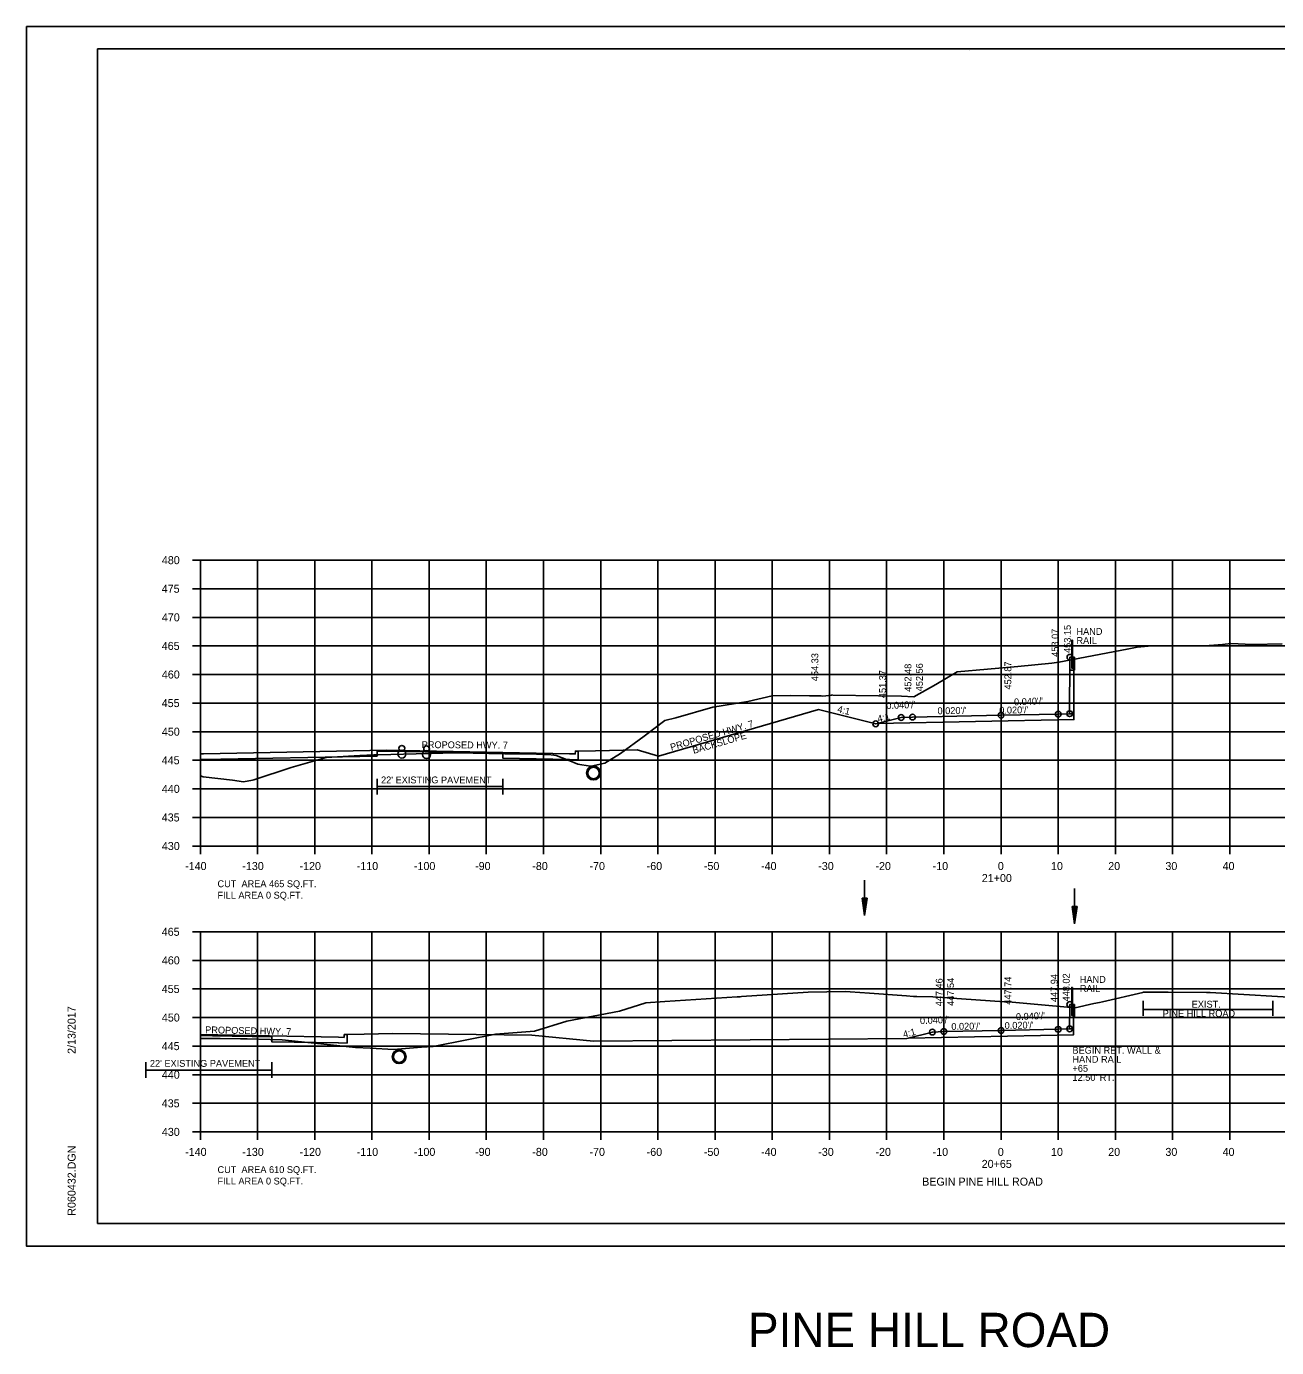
# Model space of a CAD drawing. Extents: x 1538688 to 1540766, y 656250 to 671912.
# Drawn here: x 1539203.7 to 1539422.3, y 656320.2 to 656551.2 of the extents above; entities that cross this region are included whole.
import ezdxf

# ---------------------------------------------------------------- set-up
doc = ezdxf.new("R2010")
doc.units = 0
for name, color, linetype in [('15', 7, 'Continuous'), ('16', 7, 'Continuous'), ('18', 7, 'Continuous'), ('20', 7, 'Continuous'), ('22', 7, 'Continuous'), ('26', 7, 'Continuous'), ('39', 7, 'Continuous'), ('41', 7, 'Continuous'), ('42', 7, 'Continuous'), ('7', 7, 'Continuous'), ('Borings', 7, 'Continuous'), ('Horizontal Alignment', 7, 'Continuous'), ('RipRap', 7, 'Continuous'), ('Wall Heights', 7, 'Continuous')]:
    doc.layers.add(name, color=color, linetype=linetype)

msp = doc.modelspace()

# ---------------------------------------------------------------- linework, layer by layer
at = {"layer": '15'}
for p, q in [((1539349.83, 656398.75), (1539350.28, 656395.75)), ((1539350.73, 656398.75), (1539349.83, 656398.75)), ((1539349.9, 656398.75), (1539350.28, 656396.25)), ((1539349.98, 656398.75), (1539350.28, 656396.76)), ((1539350.05, 656398.75), (1539350.28, 656397.26)), ((1539350.13, 656398.75), (1539350.28, 656397.77)), ((1539350.21, 656398.75), (1539350.28, 656398.27)), ((1539350.73, 656398.75), (1539350.28, 656395.75)), ((1539350.42, 656398.75), (1539350.28, 656397.77)), ((1539350.57, 656398.75), (1539350.28, 656396.76)), ((1539350.65, 656398.75), (1539350.28, 656396.25)), ((1539350.5, 656398.75), (1539350.28, 656397.26)), ((1539350.35, 656398.75), (1539350.28, 656398.27)), ((1539386.55, 656397.29), (1539387, 656394.29)), ((1539387.45, 656397.29), (1539386.55, 656397.29)), ((1539386.62, 656397.29), (1539387, 656394.8)), ((1539386.7, 656397.29), (1539387, 656395.31)), ((1539386.77, 656397.29), (1539387, 656395.81)), ((1539386.85, 656397.29), (1539387, 656396.32)), ((1539386.92, 656397.29), (1539387, 656396.82)), ((1539387.45, 656397.29), (1539387, 656394.29)), ((1539387.14, 656397.29), (1539387, 656396.32)), ((1539387.29, 656397.29), (1539387, 656395.31)), ((1539387.37, 656397.29), (1539387, 656394.8)), ((1539387.22, 656397.29), (1539387, 656395.81)), ((1539387.07, 656397.29), (1539387, 656396.82))]:
    msp.add_line(p, q, dxfattribs=at)
at = {"layer": '16'}
for p, q in [((1539399, 656380.78), (1539399, 656378.18)), ((1539421.68, 656380.78), (1539421.68, 656378.18)), ((1539421.68, 656379.29), (1539399, 656379.29))]:
    msp.add_line(p, q, dxfattribs=at)
for points in [[(1539352.48, 656429.31), (1539386.86, 656430), (1539386.86, 656431.03)], [(1539357.95, 656374.3), (1539386.83, 656374.88), (1539386.83, 656375.9)]]:
    msp.add_lwpolyline(points, dxfattribs=at)
at = {"layer": '18'}
for points in [[(1539234.13, 656420.13), (1539234.64, 656420), (1539239.75, 656419.38), (1539241.66, 656419.13), (1539243.26, 656419.42), (1539243.5, 656419.47), (1539250.01, 656421.6), (1539256.1, 656423.35), (1539262, 656423.69), (1539264.44, 656423.83), (1539265.08, 656423.85), (1539265.2, 656423.85), (1539274.09, 656424.06), (1539279.02, 656424.16), (1539287.38, 656424.03), (1539292.91, 656423.94), (1539294.12, 656423.9), (1539294.96, 656423.88), (1539295.95, 656423.77), (1539296.35, 656423.73), (1539298.45, 656422.91), (1539300.14, 656422.22), (1539302.31, 656421.84), (1539302.33, 656421.83), (1539302.35, 656421.84), (1539302.47, 656421.86), (1539304.83, 656422.36), (1539307.6, 656424.04), (1539311.76, 656427.12), (1539315.35, 656429.82), (1539317.28, 656430.3), (1539323.76, 656432.17), (1539329.83, 656433.18), (1539334.13, 656434.16), (1539337.31, 656434.23), (1539340.62, 656434.17), (1539342.68, 656434.14), (1539342.97, 656434.12), (1539344.46, 656434.28), (1539344.65, 656434.3), (1539344.73, 656434.29), (1539352.73, 656434.16), (1539356.7, 656434.07), (1539358.9, 656434), (1539362.72, 656436.11), (1539366.47, 656438.35), (1539377.05, 656439.27), (1539382.99, 656439.86), (1539384.24, 656440.02), (1539396.16, 656442.32), (1539397.95, 656442.66), (1539399.84, 656442.85), (1539403.01, 656442.88), (1539409.77, 656442.87), (1539412.86, 656443.14), (1539414.32, 656443.28), (1539418.09, 656443.12), (1539423.26, 656443.27)], [(1539234.13, 656374.23), (1539236.07, 656374.21), (1539237.62, 656374.19), (1539241.14, 656374.15), (1539241.93, 656374.14), (1539242.29, 656374.14), (1539246.33, 656374.03), (1539248.44, 656373.97), (1539254.62, 656373.33), (1539257.98, 656372.99), (1539261.23, 656372.63), (1539263.88, 656372.5), (1539267.93, 656372.28), (1539268.58, 656372.34), (1539272.79, 656372.68), (1539274.81, 656372.84), (1539275.15, 656372.87), (1539285.75, 656374.97), (1539292.53, 656375.51), (1539298.2, 656377.23), (1539307.42, 656378.99), (1539312.03, 656380.48), (1539315.35, 656380.69), (1539328.02, 656381.53), (1539328.5, 656381.53), (1539328.77, 656381.55), (1539340.43, 656382.31), (1539346.91, 656382.43), (1539347.74, 656382.37), (1539351.14, 656382.13), (1539357.61, 656381.67), (1539358.81, 656381.59), (1539359.42, 656381.57), (1539362.22, 656381.52), (1539374.71, 656380.65), (1539376.08, 656380.55), (1539382.48, 656379.99), (1539387.09, 656379.57), (1539390.37, 656380.33), (1539391.35, 656380.52), (1539391.86, 656380.6), (1539398.91, 656382.27), (1539399, 656382.29), (1539401.11, 656382.31), (1539403.37, 656382.32), (1539410.05, 656382.28), (1539410.68, 656382.25), (1539428.33, 656381.21)]]:
    msp.add_lwpolyline(points, dxfattribs=at)
for centre in [(1539302.87, 656420.65), (1539268.89, 656371.03)]:
    msp.add_circle(centre, 1.21, dxfattribs=at)
at = {"layer": '20'}
for points in [[(1539342.21, 656431.75), (1539352.21, 656429.25), (1539356.66, 656430.36), (1539358.66, 656430.44), (1539374.13, 656430.75), (1539384.13, 656430.95), (1539386.13, 656431.03), (1539386.17, 656440.39), (1539386.18, 656440.89), (1539386.85, 656440.89), (1539386.86, 656431.03), (1539386.13, 656431.03)], [(1539310.51, 656424.69), (1539314.22, 656423.58), (1539342.21, 656431.75)], [(1539234.13, 656423.99), (1539234.69, 656424), (1539266.69, 656424.64), (1539298.69, 656424), (1539299.69, 656423.98), (1539299.7, 656424.48), (1539300.2, 656424.48), (1539303.2, 656424.54), (1539310.51, 656424.69)], [(1539362.12, 656375.34), (1539362.12, 656375.34), (1539364.12, 656375.42), (1539374.13, 656375.62), (1539384.13, 656375.82), (1539386.13, 656375.9), (1539386.15, 656379.66), (1539386.16, 656380.16), (1539386.82, 656380.16), (1539386.83, 656375.9), (1539386.13, 656375.9)], [(1539234.13, 656374.91), (1539258.27, 656374.43), (1539259.27, 656374.41), (1539259.28, 656374.91), (1539259.78, 656374.91), (1539262.78, 656374.97), (1539267.78, 656375.07)], [(1539267.78, 656375.07), (1539292.08, 656374.79), (1539302.85, 656373.75), (1539357.68, 656374.23)], [(1539357.68, 656374.23), (1539362.12, 656375.34)]]:
    msp.add_lwpolyline(points, dxfattribs=at)
at = {"layer": '22'}
for p, q in [((1539234.13, 656457.88), (1539514.13, 656457.88)), ((1539234.13, 656407.88), (1539234.13, 656457.88)), ((1539244.13, 656407.88), (1539244.13, 656457.88)), ((1539254.13, 656407.88), (1539254.13, 656457.88)), ((1539264.13, 656407.88), (1539264.13, 656457.88)), ((1539274.13, 656407.88), (1539274.13, 656457.88)), ((1539284.13, 656407.88), (1539284.13, 656457.88)), ((1539294.13, 656407.88), (1539294.13, 656457.88)), ((1539304.13, 656407.88), (1539304.13, 656457.88)), ((1539314.13, 656407.88), (1539314.13, 656457.88)), ((1539324.13, 656407.88), (1539324.13, 656457.88)), ((1539334.13, 656407.88), (1539334.13, 656457.88)), ((1539344.13, 656407.88), (1539344.13, 656457.88)), ((1539354.13, 656407.88), (1539354.13, 656457.88)), ((1539364.13, 656407.88), (1539364.13, 656457.88)), ((1539374.13, 656407.88), (1539374.13, 656457.88)), ((1539384.13, 656407.88), (1539384.13, 656457.88)), ((1539394.13, 656407.88), (1539394.13, 656457.88)), ((1539404.13, 656407.88), (1539404.13, 656457.88)), ((1539414.13, 656407.88), (1539414.13, 656457.88)), ((1539234.13, 656452.88), (1539514.13, 656452.88)), ((1539234.13, 656447.88), (1539514.13, 656447.88)), ((1539234.13, 656442.88), (1539514.13, 656442.88)), ((1539234.13, 656437.88), (1539514.13, 656437.88)), ((1539234.13, 656432.88), (1539514.13, 656432.88)), ((1539234.13, 656427.88), (1539514.13, 656427.88)), ((1539234.13, 656422.88), (1539514.13, 656422.88)), ((1539234.13, 656417.88), (1539514.13, 656417.88)), ((1539234.13, 656412.88), (1539514.13, 656412.88)), ((1539234.13, 656407.88), (1539514.13, 656407.88)), ((1539234.13, 656392.88), (1539514.13, 656392.88)), ((1539234.13, 656357.88), (1539234.13, 656392.88)), ((1539244.13, 656357.88), (1539244.13, 656392.88)), ((1539254.13, 656357.88), (1539254.13, 656392.88)), ((1539264.13, 656357.88), (1539264.13, 656392.88)), ((1539274.13, 656357.88), (1539274.13, 656392.88)), ((1539284.13, 656357.88), (1539284.13, 656392.88)), ((1539294.13, 656357.88), (1539294.13, 656392.88)), ((1539304.13, 656357.88), (1539304.13, 656392.88)), ((1539314.13, 656357.88), (1539314.13, 656392.88)), ((1539324.13, 656357.88), (1539324.13, 656392.88)), ((1539334.13, 656357.88), (1539334.13, 656392.88)), ((1539344.13, 656357.88), (1539344.13, 656392.88)), ((1539354.13, 656357.88), (1539354.13, 656392.88)), ((1539364.13, 656357.88), (1539364.13, 656392.88)), ((1539374.13, 656357.88), (1539374.13, 656392.88)), ((1539384.13, 656357.88), (1539384.13, 656392.88)), ((1539394.13, 656357.88), (1539394.13, 656392.88)), ((1539404.13, 656357.88), (1539404.13, 656392.88)), ((1539414.13, 656357.88), (1539414.13, 656392.88)), ((1539234.13, 656387.88), (1539514.13, 656387.88)), ((1539234.13, 656382.88), (1539514.13, 656382.88)), ((1539234.13, 656377.88), (1539514.13, 656377.88)), ((1539234.13, 656372.88), (1539514.13, 656372.88)), ((1539234.13, 656367.88), (1539514.13, 656367.88)), ((1539234.13, 656362.88), (1539514.13, 656362.88)), ((1539234.13, 656357.88), (1539514.13, 656357.88))]:
    msp.add_line(p, q, dxfattribs=at)
at = {"layer": '26'}
for p, q in [((1539203.73, 656551.23), (1539537.06, 656551.23)), ((1539203.73, 656337.9), (1539537.06, 656337.9))]:
    msp.add_line(p, q, dxfattribs=at)
msp.add_lwpolyline([(1539203.72, 656551.23), (1539537.06, 656551.23), (1539537.06, 656337.9), (1539203.72, 656337.9)], close=True, dxfattribs=at)
for centre, radius in [((1539386.18, 656440.89), 0.5), ((1539352.21, 656429.25), 0.5), ((1539356.66, 656430.36), 0.5), ((1539358.66, 656430.44), 0.5), ((1539374.13, 656430.75), 0.5), ((1539384.13, 656430.95), 0.5), ((1539386.13, 656431.03), 0.5), ((1539386.13, 656431.03), 0.5), ((1539269.36, 656423.97), 0.7), ((1539269.36, 656424.97), 0.5), ((1539273.68, 656424.88), 0.5), ((1539273.68, 656423.88), 0.7), ((1539386.16, 656380.16), 0.5), ((1539374.13, 656375.62), 0.5), ((1539384.13, 656375.82), 0.5), ((1539386.13, 656375.9), 0.5), ((1539386.13, 656375.9), 0.5), ((1539362.12, 656375.34), 0.5), ((1539364.12, 656375.42), 0.5)]:
    msp.add_circle(centre, radius, dxfattribs=at)
at = {"layer": '39'}
for p, q in [((1539350.28, 656401.93), (1539350.28, 656395.75)), ((1539387, 656400.48), (1539387, 656394.29))]:
    msp.add_line(p, q, dxfattribs=at)
for centre in [(1539302.87, 656420.65), (1539268.89, 656371.03)]:
    msp.add_circle(centre, 1, dxfattribs=at)
at = {"layer": '41'}
for points in [[(1539386.64, 656443.89), (1539386.64, 656438.97), (1539386.52, 656438.97), (1539386.52, 656443.89), (1539386.64, 656443.89)], [(1539386.52, 656440.89), (1539386.18, 656440.89), (1539386.18, 656438.64), (1539386.97, 656438.64), (1539386.97, 656440.89), (1539386.64, 656440.89)], [(1539386.61, 656383.15), (1539386.61, 656378.24), (1539386.49, 656378.24), (1539386.49, 656383.15), (1539386.61, 656383.15)], [(1539386.49, 656380.16), (1539386.16, 656380.16), (1539386.16, 656377.91), (1539386.95, 656377.91), (1539386.95, 656380.16), (1539386.61, 656380.16)]]:
    msp.add_lwpolyline(points, dxfattribs=at)
at = {"layer": '7'}
for p, q in [((1539265.03, 656419.65), (1539265.03, 656416.9)), ((1539287.03, 656418.28), (1539265.03, 656418.28)), ((1539287.03, 656419.65), (1539287.03, 656416.9)), ((1539224.61, 656370.08), (1539224.61, 656367.33)), ((1539246.61, 656370.08), (1539246.61, 656367.33)), ((1539246.61, 656368.7), (1539224.61, 656368.7))]:
    msp.add_line(p, q, dxfattribs=at)
at = {"layer": 'Borings'}
for p, q in [((1539232.73, 656457.88), (1539234.13, 656457.88)), ((1539234.13, 656407.88), (1539234.13, 656457.88)), ((1539232.73, 656452.88), (1539234.13, 656452.88)), ((1539232.73, 656447.88), (1539234.13, 656447.88)), ((1539232.73, 656442.88), (1539234.13, 656442.88)), ((1539232.73, 656437.88), (1539234.13, 656437.88)), ((1539232.73, 656432.88), (1539234.13, 656432.88)), ((1539232.73, 656427.88), (1539234.13, 656427.88)), ((1539232.73, 656422.88), (1539234.13, 656422.88)), ((1539232.73, 656417.88), (1539234.13, 656417.88)), ((1539232.73, 656412.88), (1539234.13, 656412.88)), ((1539232.73, 656407.88), (1539234.13, 656407.88)), ((1539234.13, 656407.88), (1539514.13, 656407.88)), ((1539234.13, 656406.48), (1539234.13, 656407.88)), ((1539244.13, 656406.48), (1539244.13, 656407.88)), ((1539254.13, 656406.48), (1539254.13, 656407.88)), ((1539264.13, 656406.48), (1539264.13, 656407.88)), ((1539274.13, 656406.48), (1539274.13, 656407.88)), ((1539284.13, 656406.48), (1539284.13, 656407.88)), ((1539294.13, 656406.48), (1539294.13, 656407.88)), ((1539304.13, 656406.48), (1539304.13, 656407.88)), ((1539314.13, 656406.48), (1539314.13, 656407.88)), ((1539324.13, 656406.48), (1539324.13, 656407.88)), ((1539334.13, 656406.48), (1539334.13, 656407.88)), ((1539344.13, 656406.48), (1539344.13, 656407.88)), ((1539354.13, 656406.48), (1539354.13, 656407.88)), ((1539364.13, 656406.48), (1539364.13, 656407.88)), ((1539374.13, 656406.48), (1539374.13, 656407.88)), ((1539384.13, 656406.48), (1539384.13, 656407.88)), ((1539394.13, 656406.48), (1539394.13, 656407.88)), ((1539404.13, 656406.48), (1539404.13, 656407.88)), ((1539414.13, 656406.48), (1539414.13, 656407.88)), ((1539232.73, 656392.88), (1539234.13, 656392.88)), ((1539234.13, 656357.88), (1539234.13, 656392.88)), ((1539232.73, 656387.88), (1539234.13, 656387.88)), ((1539232.73, 656382.88), (1539234.13, 656382.88)), ((1539232.73, 656377.88), (1539234.13, 656377.88)), ((1539232.73, 656372.88), (1539234.13, 656372.88)), ((1539232.73, 656367.88), (1539234.13, 656367.88)), ((1539232.73, 656362.88), (1539234.13, 656362.88)), ((1539232.73, 656357.88), (1539234.13, 656357.88)), ((1539234.13, 656357.88), (1539514.13, 656357.88)), ((1539234.13, 656356.48), (1539234.13, 656357.88)), ((1539244.13, 656356.48), (1539244.13, 656357.88)), ((1539254.13, 656356.48), (1539254.13, 656357.88)), ((1539264.13, 656356.48), (1539264.13, 656357.88)), ((1539274.13, 656356.48), (1539274.13, 656357.88)), ((1539284.13, 656356.48), (1539284.13, 656357.88)), ((1539294.13, 656356.48), (1539294.13, 656357.88)), ((1539304.13, 656356.48), (1539304.13, 656357.88)), ((1539314.13, 656356.48), (1539314.13, 656357.88)), ((1539324.13, 656356.48), (1539324.13, 656357.88)), ((1539334.13, 656356.48), (1539334.13, 656357.88)), ((1539344.13, 656356.48), (1539344.13, 656357.88)), ((1539354.13, 656356.48), (1539354.13, 656357.88)), ((1539364.13, 656356.48), (1539364.13, 656357.88)), ((1539374.13, 656356.48), (1539374.13, 656357.88)), ((1539384.13, 656356.48), (1539384.13, 656357.88)), ((1539394.13, 656356.48), (1539394.13, 656357.88)), ((1539404.13, 656356.48), (1539404.13, 656357.88)), ((1539414.13, 656356.48), (1539414.13, 656357.88))]:
    msp.add_line(p, q, dxfattribs=at)
at = {"layer": 'RipRap'}
for p, q in [((1539216.13, 656547.34), (1539532.31, 656547.34)), ((1539216.13, 656341.88), (1539216.13, 656547.34)), ((1539368.65, 656547.08), (1539368.65, 656547.08)), ((1539368.65, 656547.08), (1539368.65, 656547.08)), ((1539216.13, 656341.88), (1539216.13, 656341.88)), ((1539532.31, 656341.88), (1539216.13, 656341.88))]:
    msp.add_line(p, q, dxfattribs=at)
at = {"layer": 'Wall Heights'}
for points in [[(1539300.2, 656424.48), (1539300.2, 656422.98), (1539298.69, 656423), (1539298.69, 656423), (1539287.03, 656423.24), (1539287.03, 656424.07), (1539276.69, 656424.28), (1539266.69, 656424.48), (1539265.03, 656424.44), (1539265.03, 656423.61), (1539234.69, 656423), (1539234.13, 656423)], [(1539259.78, 656374.91), (1539259.78, 656373.41), (1539258.27, 656373.43), (1539258.27, 656373.43), (1539246.61, 656373.66), (1539246.61, 656374.5), (1539236.27, 656374.7), (1539234.13, 656374.74)]]:
    msp.add_lwpolyline(points, dxfattribs=at)

# ---------------------------------------------------------------- texts
at = {"layer": '16'}
for s, rotation, p in [('PROPOSED HWY. 7', 16.269, (1539316.49, 656424.54)), ('BACKSLOPE', 16.269, (1539320.39, 656423.99)), ('PROPOSED HWY. 7', 359.6775, (1539272.83, 656425.01)), ('PROPOSED HWY. 7', 358.7266, (1539234.96, 656375.15))]:
    msp.add_text(s, height=1.2, rotation=rotation, dxfattribs=at).set_placement(p)
for s, p in [('EXIST.', (1539407.47, 656379.61)), ('PINE HILL ROAD', (1539402.4, 656377.99))]:
    msp.add_text(s, height=1.2, dxfattribs=at).set_placement(p)
at = {"layer": '26'}
msp.add_text('PINE HILL ROAD', height=6, dxfattribs=at).set_placement((1539329.89, 656320.24))
at = {"layer": '41'}
for s, p in [('453.07', (1539384.17, 656440.98)), ('453.15', (1539386.33, 656441.65)), ('454.33', (1539342.18, 656436.71)), ('451.37', (1539354.01, 656433.75)), ('452.48', (1539358.46, 656434.86)), ('452.56', (1539360.46, 656434.94)), ('452.87', (1539375.93, 656435.25)), ('447.94', (1539384.02, 656380.58)), ('448.02', (1539386.13, 656380.7)), ('447.46', (1539363.92, 656379.84)), ('447.54', (1539365.92, 656379.92)), ('447.74', (1539375.93, 656380.12))]:
    msp.add_text(s, height=1.2, rotation=90, dxfattribs=at).set_placement(p)
for s, p in [('HAND', (1539387.32, 656444.81)), ('RAIL', (1539387.32, 656443.22)), ('HAND', (1539387.9, 656383.95)), ('RAIL', (1539387.9, 656382.36))]:
    msp.add_text(s, height=1.2, dxfattribs=at).set_placement(p)
at = {"layer": '42'}
for s, rotation, p in [("0.040'/'", 2.2906, (1539376.43, 656432.48)), ('4:1', 345.9638, (1539345.42, 656431.31)), ("0.040'/'", 2.2906, (1539354.09, 656431.83)), ("0.020'/'", 1.1458, (1539363.04, 656430.92)), ("0.020'/'", 1.1458, (1539373.83, 656431.02)), ('4:1', 14.0362, (1539352.66, 656429.51)), ("0.040'/'", 2.2906, (1539376.76, 656377.43)), ("0.040'/'", 2.2906, (1539359.98, 656376.73)), ("0.020'/'", 1.1458, (1539365.45, 656375.71)), ("0.020'/'", 1.1458, (1539374.77, 656375.88)), ('4:1', 14.0362, (1539357.14, 656374.33))]:
    msp.add_text(s, height=1.2, rotation=rotation, dxfattribs=at).set_placement(p)
at = {"layer": '7'}
for p in [(1539265.73, 656418.84), (1539225.31, 656369.26)]:
    msp.add_text("22' EXISTING PAVEMENT", height=1.2, dxfattribs=at).set_placement(p)
for s, p in [('BEGIN RET. WALL &', (1539386.62, 656371.56)), ('+65', (1539386.62, 656368.4)), ('HAND RAIL', (1539386.62, 656369.98)), ("12.50' RT.", (1539386.62, 656366.81))]:
    msp.add_text(s, height=1.2, rotation=360, dxfattribs=at).set_placement(p)
at = {"layer": 'Horizontal Alignment'}
for s, height, p in [('480', 1.4, (1539227.4, 656457.18)), ('475', 1.4, (1539227.38, 656452.18)), ('470', 1.4, (1539227.4, 656447.18)), ('465', 1.4, (1539227.38, 656442.18)), ('460', 1.4, (1539227.4, 656437.18)), ('455', 1.4, (1539227.38, 656432.18)), ('450', 1.4, (1539227.4, 656427.18)), ('445', 1.4, (1539227.38, 656422.18)), ('440', 1.4, (1539227.4, 656417.18)), ('435', 1.4, (1539227.38, 656412.18)), ('430', 1.4, (1539227.4, 656407.18)), ('-140', 1.4, (1539231.47, 656403.68)), ('-130', 1.4, (1539241.47, 656403.68)), ('-120', 1.4, (1539251.47, 656403.68)), ('-110', 1.4, (1539261.47, 656403.68)), ('-100', 1.4, (1539271.47, 656403.68)), ('-90', 1.4, (1539282.17, 656403.68)), ('-80', 1.4, (1539292.17, 656403.68)), ('-70', 1.4, (1539302.17, 656403.68)), ('-60', 1.4, (1539312.17, 656403.68)), ('-50', 1.4, (1539322.17, 656403.68)), ('-40', 1.4, (1539332.17, 656403.68)), ('-30', 1.4, (1539342.17, 656403.68)), ('-20', 1.4, (1539352.17, 656403.68)), ('-10', 1.4, (1539362.17, 656403.68)), ('0', 1.4, (1539373.57, 656403.68)), ('10', 1.4, (1539382.87, 656403.68)), ('20', 1.4, (1539392.87, 656403.68)), ('30', 1.4, (1539402.87, 656403.68)), ('40', 1.4, (1539412.87, 656403.68)), ('CUT  AREA 465 SQ.FT.', 1.2, (1539237.13, 656400.68)), ('21+00', 1.4, (1539370.77, 656401.58)), ('FILL AREA 0 SQ.FT.', 1.2, (1539237.13, 656398.68)), ('465', 1.4, (1539227.38, 656392.18)), ('460', 1.4, (1539227.4, 656387.18)), ('455', 1.4, (1539227.38, 656382.18)), ('450', 1.4, (1539227.4, 656377.18)), ('445', 1.4, (1539227.38, 656372.18)), ('440', 1.4, (1539227.4, 656367.18)), ('435', 1.4, (1539227.38, 656362.18)), ('430', 1.4, (1539227.4, 656357.18)), ('-140', 1.4, (1539231.47, 656353.68)), ('-130', 1.4, (1539241.47, 656353.68)), ('-120', 1.4, (1539251.47, 656353.68)), ('-110', 1.4, (1539261.47, 656353.68)), ('-100', 1.4, (1539271.47, 656353.68)), ('-90', 1.4, (1539282.17, 656353.68)), ('-80', 1.4, (1539292.17, 656353.68)), ('-70', 1.4, (1539302.17, 656353.68)), ('-60', 1.4, (1539312.17, 656353.68)), ('-50', 1.4, (1539322.17, 656353.68)), ('-40', 1.4, (1539332.17, 656353.68)), ('-30', 1.4, (1539342.17, 656353.68)), ('-20', 1.4, (1539352.17, 656353.68)), ('-10', 1.4, (1539362.17, 656353.68)), ('0', 1.4, (1539373.57, 656353.68)), ('10', 1.4, (1539382.87, 656353.68)), ('20', 1.4, (1539392.87, 656353.68)), ('30', 1.4, (1539402.87, 656353.68)), ('40', 1.4, (1539412.87, 656353.68)), ('CUT  AREA 610 SQ.FT.', 1.2, (1539237.13, 656350.68)), ('20+65', 1.4, (1539370.75, 656351.58)), ('FILL AREA 0 SQ.FT.', 1.2, (1539237.13, 656348.68)), ('BEGIN PINE HILL ROAD', 1.4, (1539360.34, 656348.48))]:
    msp.add_text(s, height=height, dxfattribs=at).set_placement(p)
at = {"layer": 'RipRap'}
for s, p in [('2/13/2017', (1539212.32, 656371.52)), ('R060432.DGN', (1539212.32, 656343.21))]:
    msp.add_text(s, height=1.4, rotation=90, dxfattribs=at).set_placement(p)

doc.saveas('drawing.dxf')
